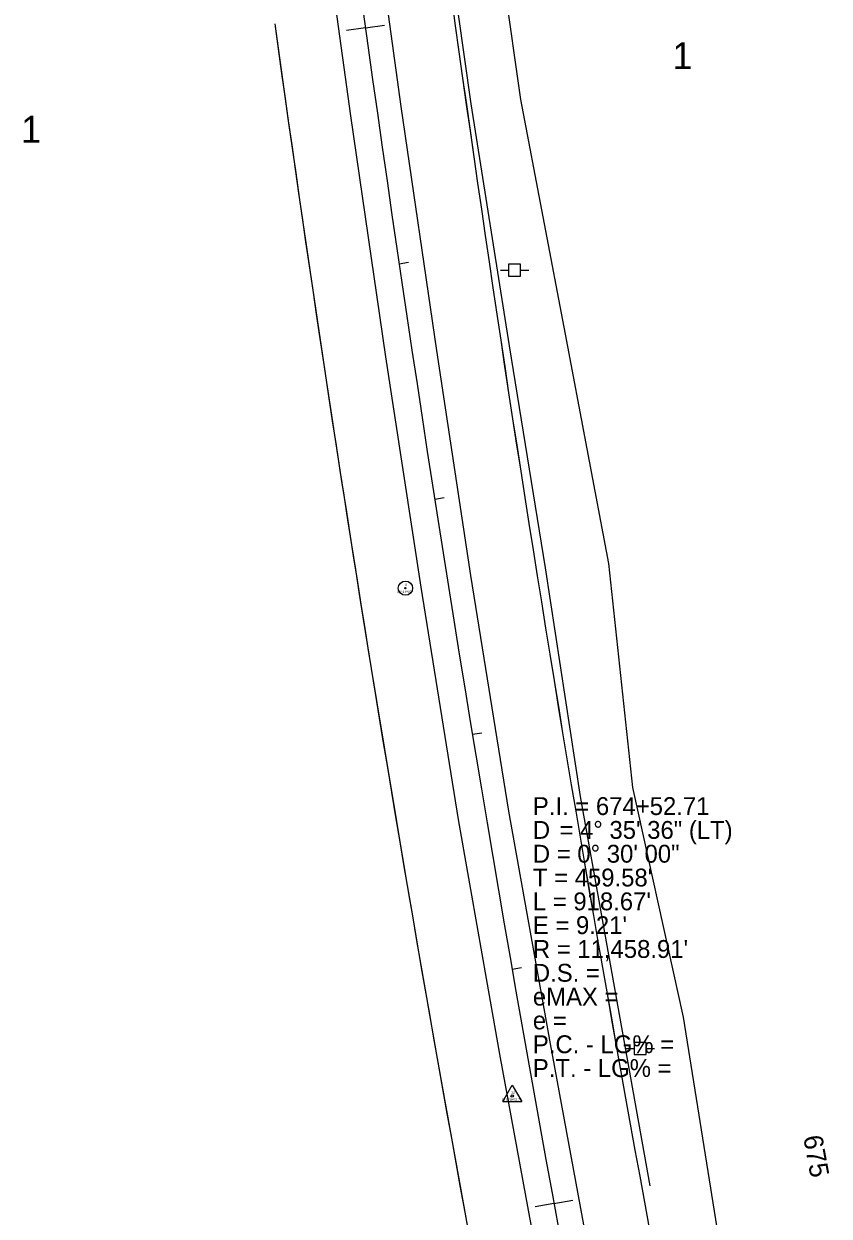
# Model space of a CAD drawing. Extents: x 2519952 to 2531965, y 848341 to 887632.
# Drawn here: x 2521122 to 2521460, y 870356 to 870857 of the extents above; entities that cross this region are included whole.
import ezdxf

# ---------------------------------------------------------------- set-up
doc = ezdxf.new("R2010")
doc.units = 0
for name, color, linetype in [('RD_EX_DV_Prop', 7, 'Continuous'), ('RD_EX_DV_TX_Prop', 7, 'Continuous'), ('RD_EX_Fence_Other', 7, 'Continuous'), ('RD_EX_Road', 7, 'Continuous'), ('RD_EX_RW', 7, 'Continuous'), ('RD_EX_UT', 7, 'Continuous'), ('RD_EX_VEG', 7, 'Continuous'), ('RD_HC_Cl', 7, 'Continuous'), ('RD_HC_Data', 7, 'Continuous'), ('RD_HC_Data_Tic', 7, 'Continuous'), ('RD_HC_Survey_txCode', 7, 'Continuous'), ('RD_HC_TX_Sta50', 7, 'Continuous'), ('RD_HC_txCode', 7, 'Continuous'), ('RD_SMD_Locator', 7, 'Continuous')]:
    doc.layers.add(name, color=color, linetype=linetype)

msp = doc.modelspace()

# ---------------------------------------------------------------- linework, layer by layer
at = {"layer": 'RD_EX_DV_Prop'}
for radius, end in [(11421.66, 191.395271), (11496.66, 191.183137)]:
    msp.add_arc((2532617.04, 872422.14), radius, 187.82505, end, dxfattribs=at)
at = {"layer": 'RD_EX_Fence_Other'}
msp.add_lwpolyline([(2521385.05, 870368.98), (2521355.88, 870532.42), (2521341.13, 870628.41), (2521325.99, 870721.7), (2521309.85, 870823.25), (2521296.31, 870919.23), (2521286.35, 870985.28), (2521261.57, 871151.39), (2521314.39, 871223.78), (2521314.39, 871223.78), (2521317.59, 871230.06), (2521371.29, 871310.65), (2521418.69, 871376.89)], dxfattribs=at)
at = {"layer": 'RD_EX_Road'}
for p, q in [((2521259.41, 870818.24), (2521246.33, 870913.38)), ((2521280.53, 870822.13), (2521267.57, 870916.52)), ((2521274.04, 870717), (2521259.41, 870818.24)), ((2521295.44, 870719.67), (2521280.53, 870822.13)), ((2521309.78, 870625.18), (2521295.44, 870719.67)), ((2521288.9, 870620.29), (2521274.04, 870717)), ((2521325.8, 870526.33), (2521309.78, 870625.18)), ((2521304.64, 870522.72), (2521288.9, 870620.29)), ((2521321.96, 870424.3), (2521304.64, 870522.72)), ((2521343.3, 870428.64), (2521325.8, 870526.33)), ((2521361.51, 870329.4), (2521343.3, 870428.64)), ((2521340.05, 870326.27), (2521321.96, 870424.3))]:
    msp.add_line(p, q, dxfattribs=at)
at = {"layer": 'RD_EX_RW'}
for radius, end in [(11421.41, 191.395352), (11496.41, 191.099405)]:
    msp.add_arc((2532616.8, 872422.11), radius, 187.825051, end, dxfattribs=at)
at = {"layer": 'RD_EX_UT'}
for p, q in [((2521322.17, 870753.42), (2521325.64, 870753.42)), ((2521330.6, 870755.99), (2521325.6, 870755.99)), ((2521325.6, 870755.99), (2521325.6, 870750.99)), ((2521330.53, 870753.42), (2521334.17, 870753.42)), ((2521330.6, 870750.99), (2521330.6, 870755.99)), ((2521325.6, 870750.99), (2521330.6, 870750.99)), ((2521383.39, 870429.13), (2521378.39, 870429.13)), ((2521378.39, 870429.13), (2521378.39, 870424.13)), ((2521383.39, 870424.13), (2521383.39, 870429.13)), ((2521374.96, 870426.57), (2521378.43, 870426.57)), ((2521378.39, 870424.13), (2521383.39, 870424.13)), ((2521383.32, 870426.57), (2521386.96, 870426.57))]:
    msp.add_line(p, q, dxfattribs=at)
at = {"layer": 'RD_EX_VEG'}
msp.add_lwpolyline([(2521450.61, 870103.64), (2521436.03, 870208.53), (2521399.11, 870439.76), (2521377.78, 870536.28), (2521367.72, 870630.25), (2521349.51, 870726.54), (2521330.8, 870825.09), (2521317.07, 870921.49), (2521299.83, 871018.24), (2521286.4, 871113.8), (2521271.58, 871211.59), (2521255.62, 871310.29), (2521240.92, 871397.3)], dxfattribs=at)
at = {"layer": 'RD_HC_Cl'}
msp.add_arc((2532616.8, 872422.11), 11458.91, 187.825051, 192.418483, dxfattribs=at)
at = {"layer": 'RD_HC_Data'}
for p, q in [((2521323.19, 870404.4), (2521327.16, 870411.28)), ((2521327.16, 870411.28), (2521331.13, 870404.4)), ((2521323.19, 870404.4), (2521331.13, 870404.4))]:
    msp.add_line(p, q, dxfattribs=at)
for centre, radius in [((2521282.32, 870619.93), 3), ((2521282.32, 870619.93), 0.282), ((2521327.16, 870406.69), 0.529)]:
    msp.add_circle(centre, radius, dxfattribs=at)
at = {"layer": 'RD_HC_Data_Tic'}
for p, q in [((2521265.53, 870855.18), (2521257.6, 870854.09)), ((2521265.53, 870855.18), (2521273.45, 870856.28)), ((2521279.63, 870756.18), (2521283.59, 870756.77)), ((2521294.6, 870657.31), (2521298.56, 870657.93)), ((2521310.44, 870558.57), (2521314.38, 870559.22)), ((2521327.13, 870459.98), (2521331.07, 870460.66)), ((2521344.68, 870361.53), (2521352.55, 870362.97)), ((2521344.68, 870361.53), (2521336.81, 870360.09))]:
    msp.add_line(p, q, dxfattribs=at)
at = {"layer": 'RD_SMD_Locator'}
for centre in [(2521309.85, 870823.25), (2521330.8, 870825.09), (2521259.41, 870818.24), (2521280.53, 870822.13), (2521349.51, 870726.54), (2521295.44, 870719.67), (2521325.99, 870721.7), (2521274.04, 870717), (2521341.13, 870628.41), (2521367.72, 870630.25), (2521309.78, 870625.18), (2521282.32, 870619.93), (2521288.9, 870620.29), (2521377.78, 870536.28), (2521355.88, 870532.42), (2521304.64, 870522.72), (2521325.8, 870526.33), (2521399.11, 870439.76), (2521343.3, 870428.64), (2521321.96, 870424.3), (2521327.16, 870406.69), (2521385.05, 870368.98)]:
    msp.add_circle(centre, 0.001, dxfattribs=at)

# ---------------------------------------------------------------- texts
at = {"layer": 'RD_EX_DV_TX_Prop'}
for p in [(2521394.45, 870837.87), (2521120.87, 870806.94)]:
    msp.add_text('1', height=11.32, dxfattribs=at).set_placement(p)
at = {"layer": 'RD_HC_Survey_txCode'}
for s, p in [('P.I. = 674+52.71', (2521335.83, 870524.66)), ('    = 4%%d 35\' 36" (LT)', (2521335.83, 870514.66)), ('D', (2521335.83, 870514.66)), ('D = 0%%d 30\' 00"', (2521335.83, 870504.66)), ("T = 459.58'", (2521335.83, 870494.66)), ("L = 918.67'", (2521335.83, 870484.66)), ("E = 9.21'", (2521335.83, 870474.66)), ("R = 11,458.91'", (2521335.83, 870464.66)), ('D.S. = ', (2521335.83, 870454.66)), ('eMAX = ', (2521335.83, 870444.66)), ('e = ', (2521335.83, 870434.66)), ('P.C. - LG% = ', (2521335.83, 870424.66)), ('P.T. - LG% = ', (2521335.83, 870414.66))]:
    msp.add_text(s, height=7.5, dxfattribs=at).set_placement(p)
at = {"layer": 'RD_HC_TX_Sta50'}
msp.add_text('675', height=8, rotation=280.3595, dxfattribs=at).set_placement((2521449.36, 870389.51))
at = {"layer": 'RD_HC_txCode'}
for s, p in [('CP 4 PSC', (2521278.76, 870617.93)), ('4', (2521282.04, 870620.93)), ('12', (2521326.71, 870407.69)), ('PI 674+52.71', (2521322.91, 870404.69))]:
    msp.add_text(s, height=1, dxfattribs=at).set_placement(p)

doc.saveas('drawing.dxf')
